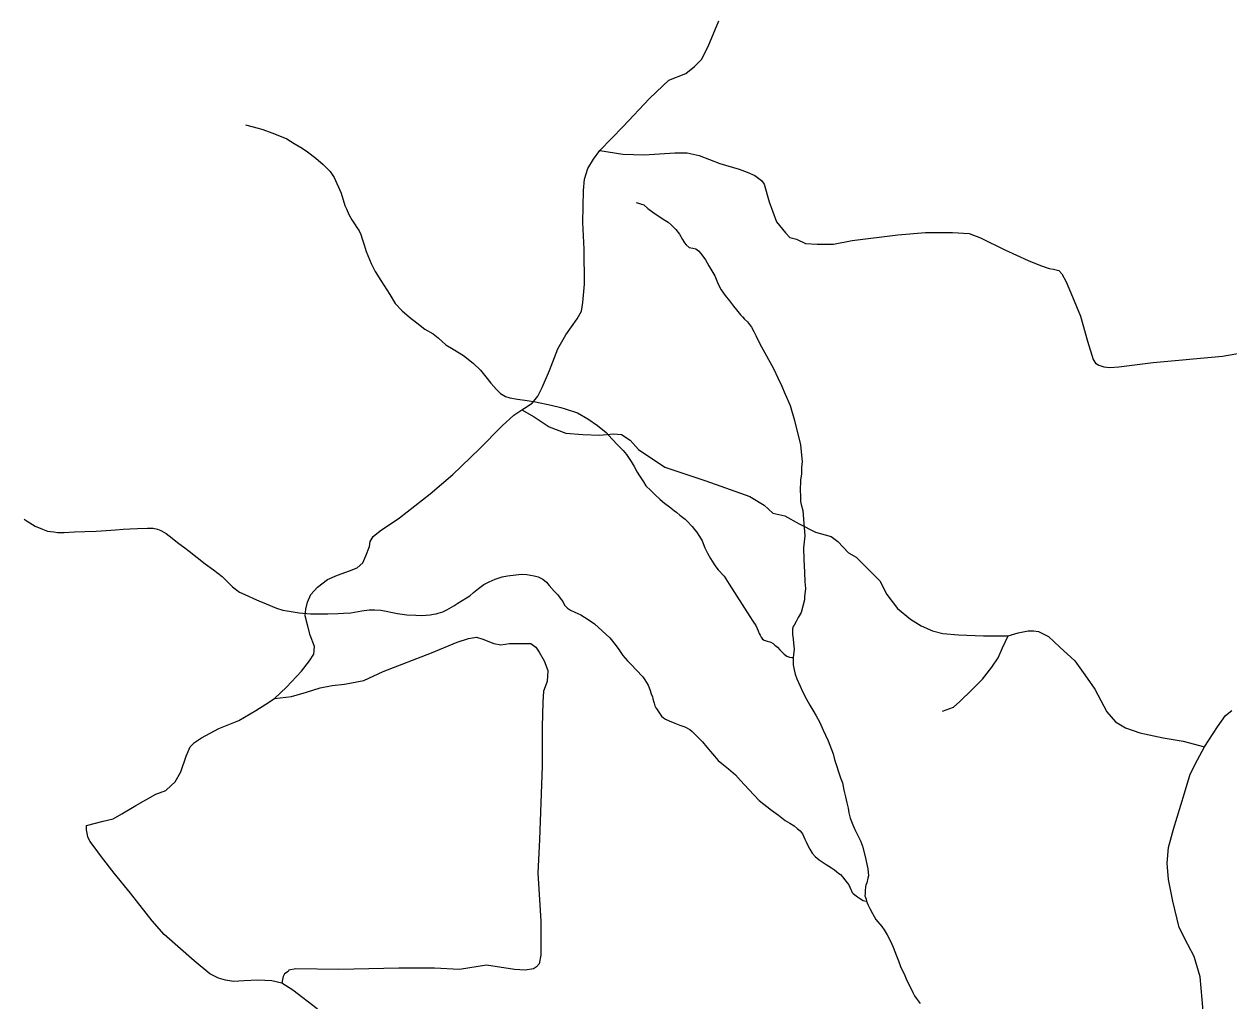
# Model space of a CAD drawing. Extents: x 2220236 to 2384410, y 720751 to 894131.
# Drawn here: x 2295463 to 2300357, y 867783 to 871751 of the extents above; entities that cross this region are included whole.
import ezdxf

# ---------------------------------------------------------------- set-up
doc = ezdxf.new("R2010")
doc.units = 0
doc.layers.add('Exist Hydrographic Misc Water Feature', color=7, linetype='Continuous')
doc.layers.add('Exist Road Non-System Type 51', color=7, linetype='Continuous')

msp = doc.modelspace()

# ---------------------------------------------------------------- linework, layer by layer
at = {"layer": 'Exist Hydrographic Misc Water Feature'}
for points in [[(2296362.6, 871341.9), (2296414.6, 871327.7), (2296432.6, 871321.8), (2296470.1, 871309.3), (2296500.3, 871296.6), (2296530.6, 871284), (2296560.6, 871266.2), (2296592.6, 871246.3), (2296614.6, 871231.6), (2296648.7, 871205.8), (2296678.5, 871180), (2296706.7, 871151.8), (2296722.7, 871127.6), (2296750.5, 871063.9), (2296766.6, 871013.8), (2296772.5, 871000.2), (2296782.7, 870977.6), (2296794.6, 870955.9), (2296804.6, 870939.9), (2296814.7, 870923.9), (2296824.7, 870910.3), (2296830.6, 870895.8), (2296836.6, 870878), (2296844.6, 870853.7), (2296852.7, 870827), (2296872.5, 870777.8), (2296888.6, 870745.7), (2296912.7, 870709.6), (2296948.7, 870652.1), (2296970.6, 870616), (2296998.6, 870585.9), (2297028.7, 870560.1), (2297058.6, 870537.6), (2297090.7, 870511.9), (2297124.7, 870491.9), (2297144.6, 870476.3), (2297176.8, 870448), (2297206.7, 870429.6), (2297248.6, 870404.3), (2297286.6, 870373.8), (2297316.8, 870345.5), (2297338.8, 870317.8), (2297358.6, 870292.2), (2297370.6, 870278), (2297382.7, 870266.1), (2297398.8, 870249.6), (2297418.7, 870238), (2297436.7, 870232.3), (2297466.7, 870227.8), (2297506.7, 870222), (2297540.6, 870216), (2297604.2, 870203), (2297642.8, 870194), (2297660.8, 870188.1), (2297710.7, 870172.1), (2297752.9, 870147.7), (2297791.9, 870119.7), (2297826.8, 870091.5), (2297850.7, 870066.2), (2297874.7, 870040.2), (2297896.9, 870018.1), (2297910.7, 870002.3), (2297928.9, 869974.2), (2297940.7, 869954.3), (2297952.9, 869930.2), (2297962.9, 869915.8), (2297978.9, 869891.8), (2297988.9, 869875.8), (2298008.8, 869856), (2298024.8, 869839.5), (2298046.8, 869820), (2298064.7, 869804.3), (2298084.9, 869789.5), (2298104.8, 869773.9), (2298114.9, 869766.2), (2298126.9, 869755.8), (2298148.8, 869739.5), (2298156.9, 869731.7), (2298176.8, 869709.5), (2298186.9, 869697.7), (2298194.9, 869688.2), (2298206.9, 869669.7), (2298216.8, 869652.1), (2298228.8, 869624), (2298238.9, 869602.2), (2298251, 869579.7), (2298264.9, 869558), (2298272.8, 869546.1), (2298282.9, 869534.1), (2298306.7, 869508.1), (2298326.9, 869476.1), (2298410.9, 869344.1), (2298422.9, 869325.8), (2298434.8, 869307.5), (2298440.9, 869296.1), (2298444.9, 869285.7), (2298448.9, 869276.1)], [(2297948.9, 871026.3), (2297981, 871016), (2297997, 871002), (2298016.8, 870986.4), (2298059, 870957.7), (2298078.9, 870946.2), (2298093, 870934.5), (2298110.9, 870916.3), (2298124.9, 870898), (2298137, 870876.3), (2298145, 870862), (2298152.9, 870854.2), (2298164.9, 870843.8), (2298178.9, 870840.4), (2298191, 870838.3), (2298202.9, 870829.8), (2298212.2, 870818.8), (2298230.8, 870792.5), (2298244.8, 870768.5), (2298268.9, 870728.3), (2298282.9, 870693.6), (2298295, 870671.9), (2298311, 870648), (2298328.9, 870625.9), (2298345, 870604.3), (2298357, 870590), (2298373, 870570.1), (2298381, 870562.2), (2298389, 870551.9), (2298401, 870541.8), (2298417.1, 870520.2), (2298427, 870501.8), (2298435.1, 870485.8), (2298444.9, 870465.6), (2298459, 870439.9), (2298507, 870351.7), (2298525, 870313.8), (2298539.1, 870282.4), (2298554.9, 870247.8), (2298575, 870201.8), (2298592.9, 870140.1), (2298617, 870041.8), (2298620.9, 870000.2), (2298623, 869974.1), (2298620.9, 869950.2), (2298621, 869924), (2298616.9, 869898.4), (2298615, 869855.5), (2298617, 869836), (2298617, 869822), (2298617, 869812.2), (2298618.9, 869799.8), (2298626.9, 869775.6), (2298630.9, 869721.7), (2298635, 869671.8), (2298628.9, 869624), (2298630.9, 869575.6), (2298633, 869523.9), (2298635, 869485.6), (2298636.9, 869457.6), (2298632.9, 869423.9), (2298633, 869411.5), (2298618.9, 869360.1), (2298607, 869340), (2298599, 869324), (2298591, 869309.7), (2298587.6, 869303.8), (2298584.8, 869293.8), (2298583.7, 869282.4), (2298584.9, 869271.8), (2298586.9, 869253.7), (2298588.8, 869235.8), (2298591, 869212.1), (2298589, 869188.2), (2298587.6, 869177.5)], [(2295463.3, 869740.2), (2295476.2, 869731.8), (2295508.1, 869711.7), (2295537.8, 869699.1), (2295558.9, 869691.7), (2295570.2, 869689.6), (2295584.3, 869687.8), (2295599, 869686), (2295626.2, 869685.3), (2295668.1, 869687.8), (2295710.3, 869689.5), (2295756.2, 869691.4), (2295796.1, 869694.1), (2295835, 869696.5), (2295866.3, 869699.3), (2295892.1, 869700.4), (2295924.2, 869701.7), (2295964.2, 869703.4), (2295978.4, 869703.9), (2295988.2, 869703.5), (2296005.6, 869699.2), (2296018.2, 869694), (2296040.3, 869681.9), (2296052.3, 869671.8), (2296092.4, 869641.4), (2296116.3, 869623.4), (2296134.3, 869609.3), (2296198.3, 869557.9), (2296232.3, 869533.9), (2296268.4, 869507.3), (2296310.3, 869465.6), (2296338.4, 869443.8), (2296372.5, 869428), (2296394.5, 869417.5), (2296416.3, 869407.6), (2296446.4, 869395.8), (2296488.4, 869377.7), (2296514.5, 869369.8), (2296540.5, 869365.8), (2296580.4, 869359.3), (2296626.5, 869355.6), (2296696.3, 869355.8), (2296738.3, 869356), (2296760.5, 869357.7), (2296790.4, 869359.7), (2296834.5, 869367.3), (2296864.5, 869371.9), (2296886.6, 869371.8), (2296912.3, 869369.7), (2296934.4, 869365.6), (2296959.2, 869361), (2296980.4, 869356.1), (2297018.5, 869351), (2297054.5, 869350.1), (2297077.6, 869348.7), (2297096, 869349.4), (2297112.5, 869351.7), (2297126.6, 869353.9), (2297136.5, 869355.9), (2297144.6, 869357.8), (2297164.6, 869363.6), (2297180.5, 869371.7), (2297208.6, 869387.6), (2297224.6, 869398.1), (2297242.6, 869409.4), (2297260.5, 869420), (2297273.6, 869428.7), (2297288.7, 869441.7), (2297308.6, 869458.2), (2297330.6, 869473.9), (2297352.7, 869485.4), (2297376.9, 869496.2), (2297404.7, 869505.5), (2297426.7, 869509.8), (2297460.6, 869513.6), (2297482.7, 869516.1), (2297505.9, 869515.5), (2297534.6, 869510.1), (2297550.7, 869505.9), (2297570.9, 869495.9), (2297584.7, 869483.5), (2297596.6, 869470), (2297616.7, 869447.8), (2297630.6, 869432), (2297636.7, 869424), (2297646.6, 869412.2), (2297651.3, 869405.8), (2297658.9, 869390.5), (2297670.6, 869377.8), (2297682.8, 869370.1), (2297699.9, 869362.6), (2297724.4, 869350.6), (2297754.7, 869332), (2297779.9, 869314.2), (2297811.2, 869286.7), (2297842.8, 869257.8), (2297858.8, 869237.8)], [(2298448.9, 869276.1), (2298452.8, 869268), (2298456.8, 869260), (2298463.1, 869252), (2298469.1, 869248.1), (2298480.8, 869243.7), (2298492.9, 869241.6), (2298496.8, 869240.2), (2298505.2, 869234.7), (2298513.1, 869228.7), (2298522.8, 869219.9), (2298532.9, 869209.7), (2298542.9, 869199.5), (2298550.8, 869191.6), (2298560.9, 869183.8), (2298572.5, 869179.3), (2298581, 869178), (2298587.6, 869177.5)], [(2297858.8, 869237.8), (2297876.6, 869214), (2297894.8, 869185.9), (2297914.7, 869163.9), (2297930.7, 869148.2), (2297948.8, 869127.5), (2297976.7, 869099.8), (2297984.6, 869087.9), (2297997.4, 869065.5), (2298004.7, 869047.7), (2298010.8, 869030), (2298015.3, 869018.6), (2298017.4, 869010.5), (2298021.4, 868996.6), (2298022.8, 868991.9), (2298024.8, 868982.1), (2298028.7, 868974.1), (2298034.7, 868966.1), (2298038.7, 868959.7), (2298046.8, 868947.6), (2298052.7, 868939.7), (2298060.6, 868932.6), (2298068.8, 868928.1), (2298083.5, 868920.5), (2298106.7, 868911.7), (2298126.9, 868903.3), (2298146.8, 868895.9), (2298166.8, 868885.3), (2298176.7, 868877.5), (2298194.7, 868859.5), (2298218.9, 868835.8), (2298236.8, 868813.6), (2298282.8, 868759.6), (2298296.7, 868747.8), (2298324.8, 868726.1), (2298352.8, 868701.7), (2298372.8, 868677.9), (2298406.7, 868641.7), (2298448.7, 868597.4), (2298498.8, 868557.6), (2298526.8, 868537.3), (2298554.9, 868515.7), (2298572.8, 868505.6), (2298590.8, 868494.2), (2298603.9, 868483.9), (2298614.9, 868473.7), (2298624.8, 868461.9), (2298630.9, 868449.8), (2298634.9, 868440.1), (2298639.7, 868428.7), (2298645.4, 868416.8), (2298654.7, 868399.9), (2298664.8, 868383.9), (2298676.8, 868369.6), (2298693, 868355.5), (2298704.9, 868347.8), (2298721.1, 868337.8), (2298742.9, 868323.9), (2298754.8, 868315.4), (2298763.3, 868309.1), (2298773, 868301.3), (2298778.8, 868296.6), (2298787.6, 868287.1), (2298797.3, 868275.3), (2298807, 868263.3), (2298812.5, 868254.5), (2298816.7, 868245.7), (2298820.9, 868236.1), (2298823.4, 868229.6), (2298826.8, 868223.9), (2298830.8, 868220.1), (2298843, 868209.8), (2298848.9, 868206), (2298860.9, 868197.5), (2298871, 868191.3), (2298877.2, 868189.2), (2298885.3, 868187.9)], [(2298587.6, 869177.5), (2298587.6, 869171.7), (2298586.9, 869160.3), (2298587.6, 869147.9), (2298590.9, 869127.6), (2298594.8, 869109.6), (2298601.4, 869091), (2298615, 869062.2), (2298624.9, 869039.6), (2298641, 869008.2), (2298655, 868984.2), (2298667, 868964.1), (2298680.9, 868941.6), (2298694.9, 868913.6), (2298709, 868882.2), (2298718.8, 868861.9), (2298728.9, 868839.6), (2298743, 868803.9), (2298748.9, 868786.2), (2298754.9, 868763.4), (2298778.9, 868689.7), (2298786.9, 868669.5), (2298793, 868639.5), (2298798.9, 868611.7), (2298804.9, 868587.4), (2298811, 868565.4), (2298812.9, 868547.5), (2298818.8, 868525.5), (2298829, 868498.1), (2298836.9, 868479.6), (2298848.8, 868457.9), (2298861, 868433.8), (2298868.9, 868411.9), (2298878.9, 868369.7), (2298890.9, 868319.4), (2298892.7, 868291.4), (2298890.9, 868281.6), (2298886.8, 868263.4), (2298882.8, 868253.4), (2298881.3, 868247.6), (2298878.8, 868229.5), (2298878.8, 868219.4), (2298878.4, 868209.6), (2298883, 868196), (2298885.3, 868187.9)], [(2298885.3, 868187.9), (2298887, 868181.4), (2298890.9, 868174.1), (2298898.9, 868158.1), (2298909, 868137.9), (2298923, 868113.8), (2298946.9, 868085.4), (2298956.9, 868071.8), (2298968.9, 868051.7), (2298982.8, 868026), (2298993, 868001.8), (2299006.9, 867965.6), (2299014.9, 867945.3), (2299022.8, 867923.4), (2299041, 867885.8), (2299049, 867865.5), (2299054.9, 867853.3), (2299073, 867817.2), (2299079.7, 867803.5), (2299086.9, 867794), (2299095, 867783.7), (2299103, 867773.3)]]:
    msp.add_lwpolyline(points, dxfattribs=at)
at = {"layer": 'Exist Road Non-System Type 51'}
for points in [[(2297801.1, 871237.6), (2297897, 871334.2), (2298003.6, 871448.6), (2298057, 871499.4), (2298082.4, 871522.3), (2298151, 871550.2), (2298186.5, 871578.2), (2298214.5, 871606.1), (2298242.4, 871659.5), (2298285.6, 871763.7)], [(2297485.3, 870183.4), (2297496.3, 870190.5), (2297526.8, 870210.9), (2297549.6, 870238.8), (2297567.4, 870274.4), (2297597.9, 870343), (2297630.9, 870432), (2297663.9, 870487.9), (2297709.6, 870554), (2297727.4, 870584.5), (2297732.5, 870620), (2297740.1, 870693.7), (2297737.6, 870836.1), (2297732.5, 870945.3), (2297735, 871075), (2297740.1, 871120.7), (2297752.8, 871163.9), (2297775.7, 871202), (2297801.1, 871237.6)], [(2297801.1, 871237.6), (2297895.1, 871222.4), (2297981.4, 871219.8), (2298105.9, 871227.5), (2298156.7, 871227.5), (2298204.9, 871217.3), (2298288.7, 871184.3), (2298367.5, 871161.4), (2298400.5, 871148.7), (2298431, 871136), (2298458.9, 871115.6), (2298469.1, 871100.4), (2298489.4, 871029.2), (2298519.9, 870947.9), (2298555.4, 870902.1), (2298573.2, 870884.4), (2298601.1, 870876.7), (2298636.7, 870858.9), (2298685, 870856.4), (2298751, 870856.4), (2298827.2, 870871.6), (2299012.6, 870894.5), (2299124.4, 870904.7), (2299233.6, 870904.7), (2299302.2, 870899.6), (2299347.9, 870881.8), (2299446.9, 870833.5), (2299540.9, 870790.3), (2299591.7, 870770), (2299627.3, 870757.3), (2299645, 870754.7), (2299665.4, 870749.7), (2299678.1, 870736.9), (2299695.8, 870703.9), (2299721.2, 870642.9), (2299754.3, 870564.1), (2299782.2, 870462.5), (2299805.1, 870388.8), (2299815.2, 870373.5), (2299827.9, 870365.9), (2299848.2, 870358.3), (2299873.6, 870355.7), (2299909.2, 870358.3), (2300048.9, 870376.1), (2300330.8, 870401.5), (2300447.6, 870421.8)], [(2296480.3, 869011.3), (2296528.6, 869057), (2296589.6, 869123.1), (2296622.6, 869163.8), (2296640.4, 869191.7), (2296642.9, 869222.2), (2296625.1, 869268), (2296615, 869311.2), (2296604.8, 869346.7), (2296607.3, 869374.7), (2296615, 869402.7), (2296627.7, 869433.2), (2296655.6, 869463.7), (2296696.2, 869494.2), (2296736.9, 869511.9), (2296785.1, 869529.7), (2296815.6, 869542.4), (2296838.5, 869562.8), (2296851.2, 869590.7), (2296866.4, 869628.9), (2296868.9, 869649.2), (2296881.6, 869669.5), (2296909.6, 869692.4), (2296988.3, 869745.8), (2297112.8, 869842.3), (2297204.2, 869921.1), (2297313.4, 870025.3), (2297404.9, 870119.4), (2297453.1, 870162.6), (2297485.3, 870183.4)], [(2297485.3, 870183.4), (2297534.4, 870154.9), (2297595.4, 870114.3), (2297663.9, 870088.9), (2297732.5, 870083.8), (2297801.1, 870081.2), (2297857, 870086.3), (2297890, 870083.8), (2297925.5, 870060.9), (2297958.6, 870022.8), (2298065.2, 869951.6), (2298232.9, 869895.7), (2298410.7, 869832.2), (2298469.1, 869796.6), (2298504.6, 869763.5), (2298552.9, 869753.4), (2298611.3, 869720.3), (2298677.3, 869687.3), (2298740.8, 869669.5), (2298768.8, 869649.2), (2298812, 869603.4), (2298842.4, 869585.6), (2298885.6, 869542.4), (2298939, 869489.1), (2298966.9, 869433.2), (2299010.1, 869377.2), (2299063.4, 869334), (2299106.6, 869306.1), (2299152.3, 869285.7), (2299195.5, 869275.6), (2299259, 869270.5), (2299360.6, 869265.4), (2299426.6, 869265.4), (2299459.6, 869265.4)], [(2296480.3, 869011.3), (2296548.9, 869018.9), (2296609.9, 869036.7), (2296665.8, 869054.5), (2296714, 869064.6), (2296764.8, 869069.7), (2296843.6, 869085), (2296922.3, 869120.6), (2297117.9, 869196.8), (2297222, 869240), (2297267.7, 869255.3), (2297300.7, 869260.3), (2297326.1, 869252.7), (2297371.8, 869234.9), (2297399.8, 869229.8), (2297435.3, 869234.9), (2297465.8, 869234.9), (2297509, 869234.9), (2297521.7, 869234.9), (2297542, 869219.7), (2297554.7, 869199.3), (2297575, 869163.8), (2297590.3, 869125.6), (2297587.7, 869079.9), (2297572.5, 869041.8), (2297570, 868996), (2297567.4, 868896.9), (2297567.4, 868736.8), (2297557.3, 868439.4), (2297549.6, 868302.2), (2297562.3, 868109), (2297562.3, 868020.1), (2297562.3, 867969.3), (2297554.7, 867933.7), (2297544.6, 867921), (2297531.9, 867913.3), (2297498.8, 867908.3), (2297455.7, 867910.8), (2297341.4, 867928.6), (2297232.2, 867910.8), (2297130.6, 867915.9), (2296985.8, 867915.9), (2296742, 867910.8), (2296566.7, 867913.3), (2296538.8, 867908.3), (2296536.2, 867903.2), (2296521, 867893), (2296515.9, 867882.8), (2296513.4, 867870.1), (2296509.6, 867854.9)], [(2299192.9, 868960.4), (2299238.7, 868975.7), (2299264.1, 868998.6), (2299312.3, 869046.8), (2299355.5, 869090.1), (2299393.6, 869138.3), (2299419, 869176.5), (2299436.8, 869217.1), (2299459.6, 869265.4)], [(2299459.6, 869265.4), (2299500.3, 869278.1), (2299540.9, 869285.7), (2299563.8, 869285.7), (2299584.1, 869283.2), (2299624.7, 869262.9), (2299670.4, 869219.7), (2299731.4, 869163.8), (2299772, 869107.8), (2299812.7, 869049.4), (2299860.9, 868957.9), (2299896.5, 868917.2), (2299937.1, 868891.8), (2299995.5, 868871.5), (2300089.5, 868851.2), (2300170.8, 868838.4), (2300257.2, 868815.6)], [(2296509.6, 867854.9), (2296468.9, 867865), (2296413, 867867.6), (2296357.2, 867865), (2296314, 867862.5), (2296281, 867867.6), (2296253, 867875.2), (2296217.5, 867893), (2296154, 867946.4), (2296032.1, 868053.1), (2295983.8, 868109), (2295894.9, 868220.9), (2295828.9, 868302.2), (2295778.1, 868368.3), (2295747.6, 868408.9), (2295729.8, 868431.8), (2295722.2, 868449.6), (2295719.7, 868464.8), (2295717.1, 868477.6), (2295717.1, 868495.3), (2295784.4, 868513.1), (2295825.1, 868523.3), (2295860.6, 868543.6), (2295916.5, 868576.7), (2295997.8, 868622.4), (2296038.4, 868637.7), (2296061.3, 868658), (2296076.5, 868673.2), (2296099.4, 868713.9), (2296122.2, 868777.4), (2296137.5, 868815.6), (2296155.2, 868833.4), (2296183.2, 868851.2), (2296254.3, 868889.3), (2296335.6, 868922.3), (2296404.2, 868963), (2296444.8, 868988.4), (2296480.3, 869011.3)], [(2300257.2, 868815.6), (2300310.5, 868896.9), (2300343.5, 868942.6), (2300368.9, 868963)], [(2300248.3, 867394.9), (2300255.9, 867532.1), (2300258.4, 867661.7), (2300248.3, 867788.8), (2300240.6, 867880.3), (2300215.2, 867964.2), (2300189.8, 868012.5), (2300154.3, 868081.1), (2300128.9, 868187.8), (2300111.1, 868276.8), (2300106, 868342.8), (2300111.1, 868406.4), (2300131.4, 868480.1), (2300177.1, 868627.5), (2300200, 868703.7), (2300229.2, 868762.2), (2300257.2, 868815.6)], [(2297194.1, 867034), (2297162.3, 867072.1), (2297121.7, 867122.9), (2297093.7, 867176.3), (2297068.3, 867232.2), (2297045.5, 867303.4), (2297012.5, 867372), (2296946.4, 867463.5), (2296860.1, 867557.5), (2296758.5, 867656.6), (2296654.3, 867750.7), (2296555.3, 867826.9), (2296509.6, 867854.9)]]:
    msp.add_lwpolyline(points, dxfattribs=at)

doc.saveas('drawing.dxf')
